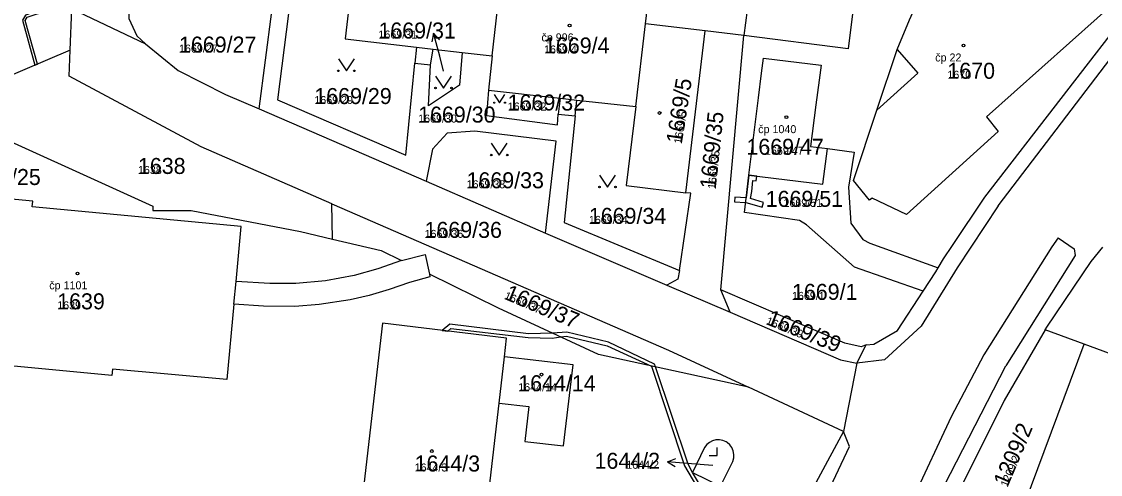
# Model space of a CAD drawing. Extents: x -763628 to -761565, y -976033 to -973833.
# Drawn here: x -762607.2 to -762472.4, y -975218.9 to -975162.3 of the extents above; entities that cross this region are included whole.
import ezdxf

# ---------------------------------------------------------------- set-up
doc = ezdxf.new("R2010")
doc.units = 0
for name, color, linetype in [('KN_cisla parcel 1000', 7, 'Continuous'), ('KN_cisla parcel 500', 7, 'Continuous'), ('KN_cisla parcel znacky', 7, 'Continuous'), ('KN_cisla popisna 500', 7, 'Continuous'), ('KN_hranice parcel', 7, 'Continuous'), ('KN_vecna bremena', 7, 'Continuous'), ('KN_vnitrni kresba parcel', 7, 'Continuous'), ('KN_znacky budov', 7, 'Continuous'), ('KN_znacky kultur', 7, 'Continuous')]:
    doc.layers.add(name, color=color, linetype=linetype)

msp = doc.modelspace()

# ---------------------------------------------------------------- linework, layer by layer
at = {"layer": 'KN_cisla parcel znacky'}
for p, q in [((-762555.68, -975163.73), (-762555.9, -975164.83)), ((-762554.9, -975166.63), (-762555.68, -975163.73)), ((-762555.68, -975163.73), (-762554.93, -975164.57)), ((-762554.42, -975168.49), (-762554.9, -975166.63)), ((-762526.43, -975217.32), (-762525.39, -975216.91)), ((-762523.44, -975217.58), (-762526.43, -975217.32)), ((-762526.43, -975217.32), (-762525.48, -975217.91)), ((-762520.77, -975217.8), (-762523.44, -975217.58))]:
    msp.add_line(p, q, dxfattribs=at)
at = {"layer": 'KN_hranice parcel'}
for p, q in [((-762515.77, -975155.05), (-762516.9, -975164.04)), ((-762548.34, -975166.58), (-762547.35, -975157.76)), ((-762529.18, -975162.57), (-762528.85, -975159.77)), ((-762601.07, -975165.85), (-762600.86, -975160.68)), ((-762600.86, -975160.68), (-762591.67, -975165.07)), ((-762577.47, -975173.2), (-762575.87, -975161.05)), ((-762530.42, -975172.92), (-762529.18, -975162.57)), ((-762521.74, -975163.44), (-762529.18, -975162.57)), ((-762592.76, -975164.08), (-762591.67, -975165.07)), ((-762524.17, -975183.69), (-762521.74, -975163.44)), ((-762516.9, -975164.04), (-762521.74, -975163.44)), ((-762519.79, -975195.84), (-762516.9, -975164.04)), ((-762503.85, -975165.69), (-762516.9, -975164.04)), ((-762591.67, -975165.07), (-762587.58, -975168.41)), ((-762601.07, -975165.85), (-762615.12, -975171.85)), ((-762552.12, -975166.14), (-762548.34, -975166.58)), ((-762548.34, -975166.58), (-762548.82, -975170.86)), ((-762558.03, -975167.47), (-762556.05, -975167.69)), ((-762556.29, -975172.84), (-762556.05, -975167.69)), ((-762577.47, -975173.2), (-762556.58, -975182.23)), ((-762540.09, -975173.85), (-762538, -975174.08)), ((-762556.58, -975182.23), (-762541.69, -975188.74)), ((-762568.31, -975189.49), (-762568.37, -975185.06)), ((-762541.69, -975188.74), (-762526.53, -975195.25)), ((-762473.49, -975192.27), (-762472.07, -975190.48)), ((-762526.53, -975195.25), (-762518.6, -975198.62)), ((-762518.6, -975198.62), (-762519.79, -975195.84)), ((-762474.38, -975202.6), (-762479.24, -975200.81)), ((-762502.79, -975204.99), (-762501.63, -975202.7)), ((-762462.66, -975206.98), (-762474.38, -975202.6)), ((-762547.49, -975209.98), (-762546.83, -975204.21)), ((-762516.32, -975208), (-762535.06, -975203.9)), ((-762502.79, -975204.99), (-762504.45, -975213.51)), ((-762504.45, -975213.51), (-762516.32, -975208))]:
    msp.add_line(p, q, dxfattribs=at)
for points in [[(-762589.17, -975144.72), (-762589.25, -975145.02), (-762593.73, -975159.93), (-762593.75, -975161.9), (-762592.76, -975164.08)], [(-762500.15, -975157.3), (-762502.77, -975156.97), (-762503.85, -975165.69)], [(-762469.28, -975158.75), (-762486.58, -975174.2), (-762485.11, -975176.02), (-762496.57, -975186.41), (-762500.89, -975184.36), (-762501.19, -975184.63), (-762503.22, -975182.17), (-762500.29, -975173.38), (-762497.76, -975165.8), (-762496.2, -975162.08), (-762494.85, -975158.99)], [(-762566.23, -975160.16), (-762566.72, -975164.45), (-762557.8, -975165.48), (-762558.03, -975167.47)], [(-762492.62, -975193.06), (-762491.97, -975191.96), (-762490.84, -975190.28), (-762486.79, -975184.23), (-762467.7, -975159.52)], [(-762573.8, -975161.29), (-762575.18, -975172.07), (-762559.12, -975179), (-762558.03, -975167.47)], [(-762556.05, -975167.69), (-762555.72, -975165.72), (-762552.12, -975166.14)], [(-762568.37, -975185.06), (-762584.7, -975177.96), (-762601.2, -975169.11), (-762601.07, -975165.85)], [(-762552.12, -975166.14), (-762552.44, -975170.26), (-762556.29, -975172.84)], [(-762516.27, -975181.49), (-762515.06, -975171.81), (-762514.68, -975168.73), (-762514.45, -975166.85), (-762507.26, -975167.73), (-762507.51, -975169.63), (-762507.91, -975172.7), (-762508.56, -975177.9), (-762506.46, -975178.17)], [(-762587.58, -975168.41), (-762581.69, -975171.41), (-762577.47, -975173.2)], [(-762548.82, -975170.86), (-762549.07, -975174.04), (-762540.19, -975175.2), (-762540.09, -975173.85)], [(-762548.82, -975170.86), (-762539.87, -975171.86), (-762540.09, -975173.85)], [(-762538, -975174.08), (-762537.78, -975172.1), (-762530.42, -975172.92)], [(-762530.42, -975172.92), (-762531.6, -975182.8), (-762524.17, -975183.69)], [(-762615.45, -975174.15), (-762590.76, -975185.35), (-762590.74, -975185.92), (-762585.98, -975185.89), (-762572.28, -975188.55), (-762568.31, -975189.49)], [(-762538, -975174.08), (-762539.34, -975187.39), (-762524.93, -975193.42)], [(-762541.69, -975188.74), (-762540.36, -975177.26), (-762550.53, -975175.98), (-762553.96, -975176.22), (-762555.8, -975178.22), (-762556.58, -975182.23)], [(-762516.27, -975181.49), (-762507.03, -975182.6), (-762506.46, -975178.17)], [(-762506.46, -975178.17), (-762503.14, -975178.6), (-762503.82, -975183), (-762503.54, -975187.51), (-762502.04, -975189.54), (-762501.16, -975189.98), (-762492.62, -975193.06)], [(-762494.5, -975195.99), (-762503.06, -975192.97), (-762509.09, -975187.69), (-762509.96, -975187.16), (-762516.83, -975186.14), (-762516.27, -975181.49)], [(-762556.19, -975193.87), (-762556.12, -975194.2), (-762558.68, -975194.89), (-762561.24, -975195.78), (-762563.7, -975196.53), (-762566.1, -975197.09), (-762569.97, -975197.67), (-762573, -975197.91), (-762576.92, -975197.88), (-762580.61, -975197.61), (-762581.5, -975207.05), (-762595.79, -975205.72), (-762595.87, -975206.52), (-762618.21, -975204.42), (-762618.13, -975203.63), (-762616.92, -975191.11), (-762617.57, -975191.01), (-762616.82, -975183.7)], [(-762559.69, -975192.16), (-762562.62, -975193.18), (-762565.59, -975194.04), (-762569.19, -975194.69), (-762572.88, -975195.04), (-762576.12, -975195.03), (-762580.35, -975194.77), (-762579.7, -975187.89), (-762605.82, -975185.44), (-762605.76, -975184.74), (-762616.82, -975183.7)], [(-762524.93, -975193.42), (-762523.53, -975183.76), (-762524.17, -975183.69)], [(-762568.37, -975185.06), (-762526.33, -975203.35), (-762516.32, -975208)], [(-762568.31, -975189.49), (-762562.22, -975190.92), (-762559.69, -975192.16)], [(-762559.69, -975192.16), (-762556.74, -975191.42), (-762556.19, -975193.87)], [(-762479.24, -975200.81), (-762479.05, -975200.49), (-762473.49, -975192.27)], [(-762535.06, -975203.9), (-762547.54, -975198.11), (-762556.19, -975193.87)], [(-762524.93, -975193.42), (-762525.15, -975194.49), (-762526.53, -975195.25)], [(-762494.5, -975195.99), (-762492.91, -975193.56), (-762492.62, -975193.06)], [(-762501.63, -975202.7), (-762502.25, -975202.94), (-762504.28, -975202.49), (-762519.79, -975195.84)], [(-762501.63, -975202.7), (-762500.68, -975202.61), (-762497.71, -975200.89), (-762494.5, -975195.99)], [(-762518.6, -975198.62), (-762504.82, -975204.59), (-762502.79, -975204.99)], [(-762546.83, -975204.21), (-762546.56, -975201.86), (-762562.04, -975200), (-762565.38, -975228.85)], [(-762479.24, -975200.81), (-762484.39, -975209.64), (-762489.81, -975220.55), (-762496.33, -975239.12), (-762499.68, -975248.94), (-762497.8, -975249.36), (-762497.33, -975264.27)], [(-762497.33, -975264.27), (-762488.32, -975240.05), (-762492.78, -975238.39), (-762487.96, -975225.29), (-762483.45, -975226.97), (-762474.38, -975202.6)], [(-762547.49, -975209.98), (-762543.76, -975210.41), (-762544.26, -975214.76), (-762539.44, -975215.32), (-762538.24, -975205.19), (-762546.83, -975204.21)], [(-762559.06, -975233.17), (-762550.3, -975234.45), (-762547.49, -975209.98)], [(-762504.45, -975213.51), (-762510.79, -975225.28), (-762515.4, -975235.02), (-762516.87, -975234.52), (-762519.47, -975244.63), (-762520.52, -975253.22), (-762520.24, -975255.68), (-762526.38, -975281.99), (-762527.43, -975286.08)], [(-762521.82, -975215.53), (-762523.3, -975218.66), (-762519.82, -975220.38), (-762518.28, -975217.27)], [(-762518.28, -975217.27), (-762518.16, -975216.84), (-762518.14, -975216.4), (-762518.22, -975215.96), (-762518.4, -975215.55), (-762518.66, -975215.19), (-762519, -975214.9), (-762519.1, -975214.83), (-762519.51, -975214.65), (-762519.94, -975214.56), (-762520.39, -975214.57), (-762520.82, -975214.68), (-762521.21, -975214.89), (-762521.55, -975215.17), (-762521.82, -975215.53)]]:
    msp.add_lwpolyline(points, dxfattribs=at)
at = {"layer": 'KN_vecna bremena'}
for points in [[(-762605.5, -975167.74), (-762605.18, -975167.61), (-762606.69, -975162.17), (-762606.44, -975161.75), (-762603.93, -975160.9), (-762598.63, -975159.07), (-762596.82, -975156.83), (-762593.1, -975144.67), (-762592.74, -975143.77), (-762591.18, -975140.01), (-762583.58, -975126.09), (-762575.09, -975110.43), (-762574.64, -975109.53), (-762574.64, -975109.26), (-762574.98, -975109.43), (-762575.39, -975110.27), (-762583.88, -975125.93), (-762591.48, -975139.87), (-762593.42, -975144.55), (-762597.12, -975156.67), (-762598.83, -975158.79), (-762604.03, -975160.58), (-762606.66, -975161.47), (-762607.05, -975162.13)], [(-762516.27, -975181.49), (-762516.61, -975184.32), (-762518.05, -975184.23), (-762518.09, -975184.83), (-762516.68, -975184.92), (-762516.48, -975184.93), (-762514.63, -975185.49), (-762514.46, -975184.92), (-762516.08, -975184.42), (-762515.89, -975183.53), (-762515.79, -975182.14), (-762515.35, -975182.2), (-762515.27, -975181.61)]]:
    msp.add_lwpolyline(points, close=True, dxfattribs=at)
msp.add_lwpolyline([(-762519.97, -975224.22), (-762523.3, -975218.66), (-762523.88, -975217.61), (-762527.94, -975205.46), (-762528.05, -975205.13), (-762533.81, -975202.36), (-762539.02, -975201.1), (-762540.81, -975201.23), (-762543.82, -975201.31), (-762553.66, -975200.13), (-762554.61, -975200.89), (-762553.91, -975200.98), (-762553.51, -975200.65), (-762543.85, -975201.8), (-762540.84, -975201.86), (-762539.78, -975201.71), (-762539.05, -975201.61), (-762533.98, -975202.83), (-762528.43, -975205.35), (-762524.33, -975217.82), (-762520.5, -975224.33)], dxfattribs=at)
at = {"layer": 'KN_vnitrni kresba parcel'}
for p, q in [((-762485.12, -975185.33), (-762460.13, -975152.49)), ((-762557.8, -975165.48), (-762555.72, -975165.72)), ((-762497.76, -975165.8), (-762495.16, -975168.76)), ((-762495.16, -975168.76), (-762500.29, -975173.38)), ((-762539.87, -975171.86), (-762537.78, -975172.1)), ((-762485.12, -975185.33), (-762490.24, -975193.06)), ((-762477.61, -975189.33), (-762478.41, -975190.44)), ((-762477.61, -975189.33), (-762475.65, -975190.68)), ((-762478.41, -975190.44), (-762486.9, -975203.94)), ((-762475.65, -975190.68), (-762475.51, -975191.55)), ((-762475.51, -975191.55), (-762484.19, -975205.32)), ((-762490.24, -975193.06), (-762494.75, -975200.35)), ((-762580.61, -975197.61), (-762580.35, -975194.77)), ((-762494.75, -975200.35), (-762499.35, -975204.57)), ((-762499.35, -975204.57), (-762502.79, -975204.99)), ((-762486.9, -975203.94), (-762491, -975211.68)), ((-762492.62, -975221.8), (-762484.19, -975205.32)), ((-762491, -975211.68), (-762496.22, -975222.8)), ((-762503.69, -975215.41), (-762504.45, -975213.51)), ((-762513.7, -975236.43), (-762503.69, -975215.41))]:
    msp.add_line(p, q, dxfattribs=at)
at = {"layer": 'KN_znacky budov'}
for centre in [(-762538.67, -975162.78), (-762489.47, -975165.29), (-762527.43, -975173.72), (-762511.59, -975174.25), (-762600.17, -975193.77), (-762542.18, -975206.42), (-762555.89, -975215.97)]:
    msp.add_circle(centre, 0.175, dxfattribs=at)
at = {"layer": 'KN_znacky kultur'}
for p, q in [((-762520.22, -975216.52), (-762520.22, -975215.52)), ((-762521.22, -975216.52), (-762520.22, -975216.52))]:
    msp.add_line(p, q, dxfattribs=at)
for points in [[(-762567.57, -975166.95), (-762566.57, -975168.45), (-762565.57, -975166.95)], [(-762555.43, -975169.1), (-762554.43, -975170.6), (-762553.43, -975169.1)], [(-762548.09, -975171.42), (-762547.42, -975172.43), (-762546.75, -975171.42)], [(-762548.46, -975177.48), (-762547.46, -975178.98), (-762546.46, -975177.48)], [(-762534.94, -975181.48), (-762533.94, -975182.98), (-762532.94, -975181.48)]]:
    msp.add_lwpolyline(points, dxfattribs=at)
for centre, radius in [((-762567.57, -975168.45), 0.1), ((-762565.57, -975168.45), 0.1), ((-762555.43, -975170.6), 0.1), ((-762553.43, -975170.6), 0.1), ((-762548.09, -975172.43), 0.067), ((-762546.75, -975172.43), 0.067), ((-762548.46, -975178.98), 0.1), ((-762546.46, -975178.98), 0.1), ((-762534.94, -975182.98), 0.1), ((-762532.94, -975182.98), 0.1)]:
    msp.add_circle(centre, radius, dxfattribs=at)

# ---------------------------------------------------------------- texts
at = {"layer": 'KN_cisla parcel 1000'}
for s, p in [('1669/31', (-762562.56, -975164.41)), ('1669/27', (-762587.48, -975166.17)), ('1669/4', (-762541.87, -975166.28)), ('1670', (-762491.47, -975169.44)), ('1669/29', (-762570.57, -975172.6)), ('1669/32', (-762546.41, -975173.41)), ('1669/30', (-762557.6, -975174.92)), ('1669/47', (-762516.58, -975178.94)), ('1638', (-762592.61, -975181.34)), ('1644/25', (-762614.42, -975182.72)), ('1669/33', (-762551.55, -975183.13)), ('1669/51', (-762514.17, -975185.45)), ('1669/34', (-762536.27, -975187.58)), ('1669/36', (-762556.8, -975189.33)), ('1669/1', (-762510.89, -975197.08)), ('1639', (-762602.7, -975198.26)), ('1644/14', (-762545.09, -975208.5)), ('1644/3', (-762558.04, -975218.53)), ('1644/2', (-762535.56, -975218.19))]:
    msp.add_text(s, height=2, dxfattribs=at).set_placement(p)
for s, rotation, p in [('1669/5', 81, (-762524.66, -975177.63)), ('1669/35', 84, (-762520.42, -975183.27)), ('1669/37', 337, (-762546.93, -975196.93)), ('1669/39', 338, (-762514.22, -975200.09)), ('1209/2', 67, (-762483.96, -975220.56))]:
    msp.add_text(s, height=2, rotation=rotation, dxfattribs=at).set_placement(p)
at = {"layer": 'KN_cisla parcel 500'}
for s, p in [('1669/31', (-762562.56, -975164.41)), ('1669/27', (-762587.48, -975166.17)), ('1669/4', (-762541.87, -975166.28)), ('1670', (-762491.47, -975169.44)), ('1669/29', (-762570.57, -975172.6)), ('1669/32', (-762546.41, -975173.41)), ('1669/30', (-762557.6, -975174.92)), ('1669/47', (-762514.26, -975178.94)), ('1638', (-762592.61, -975181.34)), ('1669/33', (-762551.55, -975183.13)), ('1669/51', (-762511.96, -975185.45)), ('1669/34', (-762536.27, -975187.58)), ('1669/36', (-762556.8, -975189.33)), ('1669/1', (-762510.89, -975197.08)), ('1639', (-762602.7, -975198.26)), ('1644/14', (-762545.09, -975208.5)), ('1644/3', (-762558.04, -975218.53)), ('1644/2', (-762531.6, -975218.19))]:
    msp.add_text(s, height=1, dxfattribs=at).set_placement(p)
for s, rotation, p in [('1669/5', 81, (-762524.66, -975177.63)), ('1669/35', 84, (-762520.42, -975183.27)), ('1669/37', 337, (-762546.93, -975196.93)), ('1669/39', 338, (-762514.22, -975200.09)), ('1209/2', 67, (-762483.96, -975220.56))]:
    msp.add_text(s, height=1, rotation=rotation, dxfattribs=at).set_placement(p)
at = {"layer": 'KN_cisla popisna 500'}
for s, p in [('čp 996', (-762542.19, -975164.77)), ('čp 22', (-762492.99, -975167.28)), ('čp 1040', (-762515.11, -975176.24)), ('čp 1101', (-762603.69, -975195.76))]:
    msp.add_text(s, height=1, dxfattribs=at).set_placement(p)

doc.saveas('drawing.dxf')
